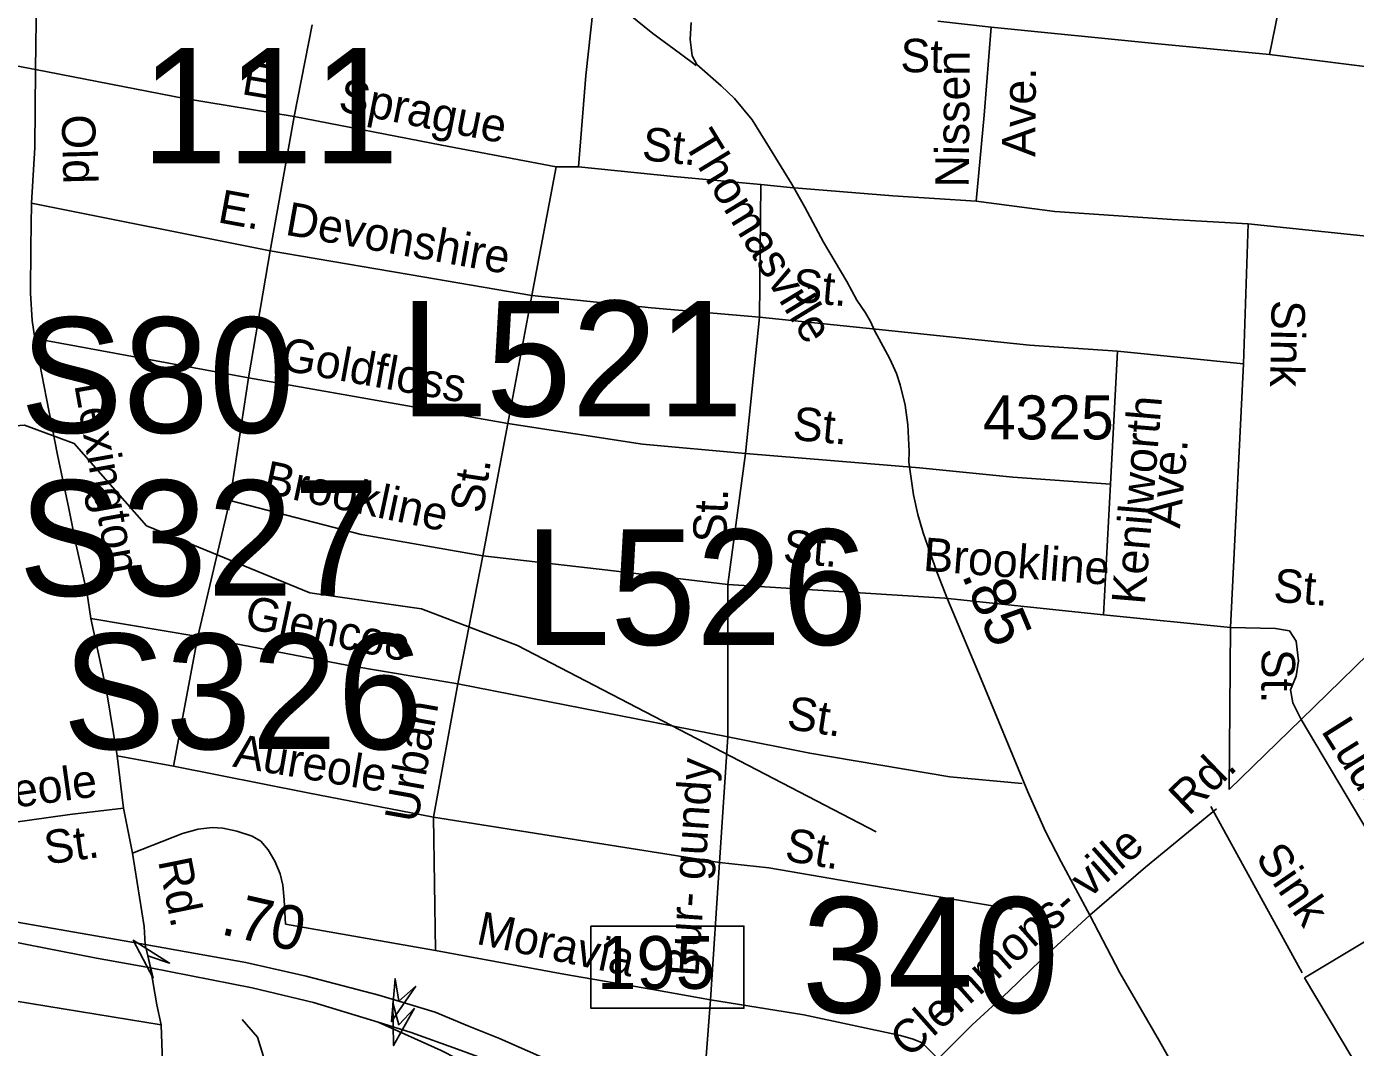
# Model space of a CAD drawing. Extents: x 1547597 to 1699558, y 810033 to 920809.
# Drawn here: x 1637363 to 1641140, y 843377 to 846278 of the extents above; entities that cross this region are included whole.
import ezdxf

# ---------------------------------------------------------------- set-up
doc = ezdxf.new("R2010")
doc.units = 0
for name, color, linetype in [('Exist Hydrographic Creek Single Shore', 7, 'Continuous'), ('Exist Road Non-System Type 51', 7, 'Continuous'), ('Exist Road Non-System Type 51 Label', 7, 'Continuous'), ('Exist Road Primary Interstate Divided Center Attributed', 7, 'Continuous'), ('Exist Road Primary Interstate Interchange CELL', 7, 'Continuous'), ('Exist Road Primary Interstate Mileage Hundredths English Label', 7, 'Continuous'), ('Exist Road Primary Interstate Ramp 1 Lane Attributed', 7, 'Continuous'), ('Exist Road Primary Interstate Structure Cantilever Sign Attributed CELL', 7, 'Continuous'), ('Exist Road Primary Interstate Structure Cantilever Sign Number Label', 7, 'Continuous'), ('Exist Road Primary Interstate Structure Ovrhead Sign Number Label', 7, 'Continuous'), ('Exist Road Primary US Structure Non-Sys NCDOT Attributed CELL', 7, 'Continuous'), ('Exist Road Secondary Mileage Hundredths English Label', 7, 'Continuous'), ('Exist Road Secondary Structure Standard Bridge Number Label', 7, 'Continuous'), ('Exist Road Secondary Type 51 Attributed', 7, 'Continuous'), ('Exist Road Secondary Type 51 Label', 7, 'Continuous'), ('Exist Road Secondary Type 51 Number Label', 7, 'Continuous')]:
    doc.layers.add(name, color=color, linetype=linetype)

msp = doc.modelspace()

# ---------------------------------------------------------------- linework, layer by layer
at = {"layer": 'Exist Hydrographic Creek Single Shore'}
msp.add_lwpolyline([(1639777.9, 843989.4), (1638758, 844518.9), (1638485, 844623), (1638168, 844668.8), (1637703.9, 844858.7), (1637498, 845092.7), (1637356.9, 845144.8), (1637072.9, 845124.3), (1636906, 845032.6), (1636378.9, 844915.2), (1635732.9, 844680.2), (1635497.4, 844667.4), (1635292.9, 844720.6), (1634628.9, 844937.6), (1634175.6, 845186.2), (1633880.8, 845376.5), (1633527.5, 845554.8), (1633368.4, 845583.5), (1633129.8, 845522.9), (1632911.4, 845446.3), (1632436.5, 845291.3), (1631850.8, 845054.7)], dxfattribs=at)
at = {"layer": 'Exist Road Non-System Type 51'}
for p, q in [((1637391.3, 846437.9), (1637387.9, 846155.8)), ((1638174.7, 846283), (1638123.3, 846021.7)), ((1638123.3, 846021.7), (1638054.7, 845640.3)), ((1638867.7, 845879.3), (1638799.1, 845513.2)), ((1638867.7, 845879.3), (1638931.3, 845879.3)), ((1639449.6, 845829.1), (1639446.4, 845451.8)), ((1639449.6, 845829.1), (1639533.1, 845820.8)), ((1637376.8, 845775.4), (1638054.7, 845640.3)), ((1641241.9, 845674.2), (1640834.9, 845717.5)), ((1638054.7, 845640.3), (1637993.7, 845279.3)), ((1638799.1, 845513.2), (1638730.5, 845149.7)), ((1639446.4, 845451.8), (1639406.5, 845064.6)), ((1639776.9, 845417.9), (1639446.4, 845451.8)), ((1637386.4, 845391.2), (1637993.7, 845279.3)), ((1637993.7, 845279.3), (1637940.3, 844931)), ((1637993.7, 845279.3), (1638730.5, 845149.7)), ((1638730.5, 845149.7), (1638659.4, 844773.4)), ((1639406.5, 845064.6), (1639356, 844692.5)), ((1639900.9, 845023.7), (1639406.5, 845064.6)), ((1637940.3, 844931), (1637848.9, 844544.6)), ((1638659.4, 844773.4), (1638588.2, 844409.8)), ((1639356, 844692.5), (1639355.9, 844259.4)), ((1639972.9, 844653), (1639356, 844692.5)), ((1640424, 844605.5), (1639972.9, 844653)), ((1637545.4, 844595.2), (1637848.9, 844544.6)), ((1637848.9, 844544.6), (1637780.3, 844175.9)), ((1638588.2, 844409.8), (1638519.6, 844031)), ((1639355.9, 844259.4), (1638588.2, 844409.8)), ((1639355.9, 844259.4), (1639332.5, 843901.9)), ((1637780.3, 844175.9), (1637620.2, 844205.3)), ((1637620.2, 844205.3), (1637637.8, 844056)), ((1637637.8, 844056), (1637664.1, 843928.6)), ((1638519.6, 844031), (1638525, 843652.4)), ((1639332.5, 843901.9), (1638519.6, 844031)), ((1639332.5, 843901.9), (1639306.3, 843512.2)), ((1638525, 843652.4), (1638098.5, 843726.9)), ((1639306.3, 843512.2), (1639293.8, 843338.6))]:
    msp.add_line(p, q, dxfattribs=at)
for points in [[(1640920.7, 846553.1), (1640922.5, 846413.3), (1640920, 846318.4), (1640895.8, 846198.5)], [(1638979.8, 846391), (1638952.1, 846138.4), (1638931.3, 845879.3)], [(1638979.8, 846391), (1639143, 846258.4), (1639221.3, 846200.1), (1639265.9, 846166.7)], [(1640104.7, 846275.9), (1640084.7, 846026.2), (1640062.3, 845781.5)], [(1637035.7, 846228.6), (1637119.5, 846206.2), (1637237, 846183.8), (1637387.9, 846155.8)], [(1637387.9, 846155.8), (1637386.1, 845933.9), (1637376.8, 845775.4)], [(1637387.9, 846155.8), (1637811.4, 846073.5), (1638123.3, 846021.7)], [(1638123.3, 846021.7), (1638542.5, 845940.3), (1638867.7, 845879.3)], [(1638931.3, 845879.3), (1639201.4, 845851.8), (1639449.6, 845829.1)], [(1640062.3, 845781.5), (1639825.2, 845796.5), (1639533.1, 845820.8)], [(1637376.8, 845775.4), (1637374.9, 845650.4), (1637374, 845520.2), (1637378.8, 845442), (1637386.4, 845391.2)], [(1640834.9, 845717.5), (1640619.1, 845729.1), (1640285.6, 845752.5), (1640062.3, 845781.5)], [(1640834.9, 845717.5), (1640821.7, 845319.4)], [(1638054.7, 845640.3), (1638488.6, 845566.7), (1638799.1, 845513.2)], [(1638799.1, 845513.2), (1639139, 845478.7), (1639446.4, 845451.8)], [(1640463.4, 845355.6), (1640213.5, 845372.1), (1639776.9, 845417.9)], [(1637386.4, 845391.2), (1637419.5, 845220.8), (1637450, 845060.7), (1637483, 844908.1), (1637503.3, 844803.9), (1637534.3, 844666), (1637545.4, 844595.2)], [(1640443.7, 844977.3), (1640463.4, 845355.6)], [(1640821.7, 845319.4), (1640463.4, 845355.6)], [(1640821.7, 845319.4), (1640784.5, 844570.1)], [(1638730.5, 845149.7), (1639113.1, 845091), (1639406.5, 845064.6)], [(1640443.7, 844977.3), (1640166.3, 844997.5), (1639900.9, 845023.7)], [(1640443.7, 844977.3), (1640424, 844605.5)], [(1637940.3, 844931), (1638313.8, 844834.4), (1638659.4, 844773.4)], [(1639356, 844692.5), (1639015.1, 844732.7), (1638659.4, 844773.4)], [(1637545.4, 844595.2), (1637589.5, 844389.9), (1637620.2, 844205.3)], [(1640784.5, 844570.1), (1640424, 844605.5)], [(1640784.5, 844570.1), (1640781.3, 844109.5)], [(1640784.5, 844570.1), (1640912.8, 844566.8), (1640952.2, 844560.2), (1640971.9, 844530.6), (1640978.5, 844474.7), (1640971.9, 844431.9), (1640955.5, 844392.4), (1640962.1, 844356.2), (1640985.3, 844308)], [(1641251.5, 844567.9), (1640985.3, 844308)], [(1637848.9, 844544.6), (1638273.2, 844463.2), (1638588.2, 844409.8)], [(1640985.3, 844308), (1640781.3, 844109.5)], [(1640985.3, 844308), (1641303.9, 843772.9)], [(1640192.8, 844126.2), (1639986.8, 844145.7), (1639588.8, 844212.5), (1639355.9, 844259.4)], [(1637637.8, 844056), (1637485.5, 844038.5), (1637317.3, 844015.1), (1637245.1, 844006.1), (1637197.2, 844002.9), (1637133.1, 844001.8), (1637103.2, 844004.2), (1637067.2, 844008.7), (1637031.3, 844015.5), (1636981.7, 844034.1), (1636904.3, 844065.3), (1636880.6, 844081.2), (1636861.6, 844092.4), (1636855.7, 844104.3), (1636855.7, 844118.3), (1636892.7, 844221.6)], [(1638519.6, 844031), (1638162.1, 844100), (1637780.3, 844175.9)], [(1640744.7, 844054.3), (1640543.5, 843888.9), (1640384.9, 843752.4)], [(1640728.8, 844061.3), (1640988.3, 843588.6)], [(1637664.1, 843928.6), (1637806.1, 843984.3), (1637850.6, 843997), (1637890.3, 844001.4), (1637920.3, 843999.2), (1637960.1, 843991), (1638004.1, 843976.5), (1638028, 843962.4), (1638049.7, 843938.2), (1638068.7, 843906.2), (1638083.1, 843869.8), (1638090.7, 843837.9), (1638094.5, 843795.8), (1638096.5, 843760.7), (1638098.5, 843726.9)], [(1637664.1, 843928.6), (1637696.9, 843720.3), (1637699.9, 843669.2)], [(1640164.4, 843769.5), (1639797.5, 843831.4), (1639472.6, 843886.6), (1639332.5, 843901.9)], [(1640384.9, 843752.4), (1640245.7, 843624.3), (1640153.8, 843535.2), (1640050.8, 843440.5), (1639953.7, 843344)], [(1640995.1, 843574.4), (1641307.4, 843761.9)], [(1637699.9, 843669.2), (1637707.3, 843636.5), (1637714.9, 843603), (1637732.9, 843497.7), (1637745, 843440.5)], [(1638525, 843652.4), (1638889.8, 843584.7), (1639143, 843540.7), (1639306.3, 843512.2)], [(1640995.1, 843574.4), (1641369.6, 842947.1)], [(1637327.2, 843508.9), (1637745, 843440.5)], [(1639953.7, 843344), (1639908.4, 843389.7), (1639882.6, 843400.1), (1639846.8, 843410.6), (1639571.8, 843469), (1639306.3, 843512.2)], [(1637760.3, 843015.5), (1637846.4, 843027.4), (1637927.8, 843053.8), (1637987.6, 843104.1), (1638030.7, 843195.1), (1638042.6, 843276.5), (1638035.5, 843353.2), (1638018.7, 843405.8), (1637975.6, 843456.1)], [(1637745, 843440.5), (1637760.3, 843015.5)]]:
    msp.add_lwpolyline(points, dxfattribs=at)
at = {"layer": 'Exist Road Primary Interstate Divided Center Attributed'}
for points in [[(1637699.9, 843669.2), (1637171.8, 843760.6), (1636982.5, 843794.1)], [(1636930.1, 843749.3), (1637035, 843733.9), (1637212.6, 843698), (1637561.6, 843630), (1637714.9, 843603)], [(1638842.7, 843342.5), (1638707.1, 843401.4), (1638616.9, 843437.5), (1638523.7, 843476.6), (1638420.6, 843507.6), (1638364.3, 843524.8), (1638156.9, 843578.9), (1637985.5, 843618), (1637699.9, 843669.2)], [(1637714.9, 843603), (1638003.5, 843545.8), (1638177.8, 843504.2), (1638362.2, 843448.2)], [(1638362.2, 843448.2), (1638456.1, 843418.9), (1638587.9, 843371.5), (1638701.2, 843330.2), (1638926.5, 843227.7), (1639188.8, 843114), (1639337, 843047.6), (1639489, 842978.7)]]:
    msp.add_lwpolyline(points, dxfattribs=at)
at = {"layer": 'Exist Road Primary Interstate Interchange CELL'}
msp.add_lwpolyline([(1638966.7, 843721.3), (1639401.6, 843721.3), (1639401.6, 843488), (1638966.7, 843488)], close=True, dxfattribs=at)
at = {"layer": 'Exist Road Primary Interstate Ramp 1 Lane Attributed'}
msp.add_lwpolyline([(1638362.2, 843448.2), (1638541.5, 843367.6), (1638674.9, 843299.3), (1638777.4, 843224.4), (1638868.5, 843138.1), (1638974.2, 843051.9), (1639065.3, 842970.5), (1639158, 842885.9), (1639263.9, 842799.1)], dxfattribs=at)
at = {"layer": 'Exist Road Primary Interstate Structure Cantilever Sign Attributed CELL'}
for points in [[(1638469.4, 843550.6), (1638400.2, 843450.1), (1638409.9, 843571.7), (1638420.6, 843507.6)], [(1638465.2, 843488.1), (1638405.8, 843381.6), (1638404, 843503.6), (1638420.7, 843440.8)]]:
    msp.add_lwpolyline(points, close=True, dxfattribs=at)
at = {"layer": 'Exist Road Primary US Structure Non-Sys NCDOT Attributed CELL'}
msp.add_lwpolyline([(1637722.7, 843573.3), (1637665.9, 843681.2), (1637769, 843616.2), (1637707.3, 843636.5)], close=True, dxfattribs=at)
at = {"layer": 'Exist Road Secondary Type 51 Attributed'}
for points in [[(1640699.8, 843187.2), (1640583.1, 843394.4), (1640470, 843588.2), (1640384.9, 843752.4), (1640303.8, 843903.9), (1640259, 843990.5), (1640208.6, 844102.9), (1640126.3, 844301.5), (1640076.4, 844423.4), (1639980.8, 844650.8), (1639950.2, 844727.9), (1639924.3, 844801.1), (1639911, 844839.4), (1639895.9, 844891.1), (1639883.8, 844947.1), (1639870.7, 845039.3), (1639871.1, 845070.3), (1639867.5, 845145.7), (1639860.2, 845201.3), (1639846.2, 845259.8), (1639835.8, 845291.7), (1639816.9, 845333.5), (1639772.5, 845414.1), (1639761.3, 845439.2), (1639747.4, 845464.2), (1639722.4, 845500.5), (1639694.5, 845553.4), (1639627.7, 845664.8), (1639575, 845764.6), (1639537.5, 845830.1), (1639507.4, 845878.8), (1639474.4, 845933.5), (1639424.7, 846012.7), (1639374.5, 846073.5), (1639337, 846109.2), (1639267.7, 846169.5), (1639255, 846194.9), (1639252, 846218.6), (1639249, 846241), (1639251.3, 846289.3)], [(1639952.7, 846293.5), (1640104.7, 846275.9), (1640578.8, 846228.5), (1640895.8, 846198.5), (1641249.4, 846153.6)]]:
    msp.add_lwpolyline(points, dxfattribs=at)

# ---------------------------------------------------------------- texts
at = {"layer": 'Exist Road Non-System Type 51 Label'}
for s, rotation, p in [('E.', 350.6334, (1637971.2, 846086)), ('Nissen', 89.4961, (1640040.5, 845820.3)), ('Ave.', 89.4961, (1640229.7, 845907.2)), ('Sprague', 348.8802, (1638245.3, 846038.3)), ('Old', 271.5299, (1637462.2, 846026.8)), ('St.', 354.1762, (1639109.5, 845898.6)), ('E.', 349.6018, (1637902.9, 845721.9)), ('Devonshire', 349.9334, (1638094.9, 845686.6)), ('St.', 355.0071, (1639537.2, 845496.3)), ('Sink', 268.839, (1640902.1, 845501.2)), ('Goldfloss', 349.7636, (1638081.3, 845302.6)), ('Lexington', 280.0745, (1637498, 845259.6)), ('St.', 354.8637, (1639538, 845103.4)), ('Kenilworth', 85.2353, (1640541.1, 844633.2)), ('Ave.', 84.8143, (1640641.1, 844850)), ('Brookline', 348.0708, (1638031.3, 844952)), ('St.', 81.1978, (1638659.4, 844891.8)), ('St.', 87.6256, (1639351, 844808.9)), ('St.', 355.2864, (1639510.6, 844754.3)), ('Brookline', 355.6196, (1639909.3, 844731.3)), ('St.', 355.2864, (1640904.8, 844643.6)), ('Glencoe', 348.144, (1637978.6, 844569.4)), ('St.', 269.3535, (1640873.9, 844509.8)), ('St.', 351.4282, (1639520.6, 844282.3)), ('Urban', 79.9195, (1638473.3, 844012)), ('Ludwig', 302.114, (1641040.5, 844276.2)), ('Aureole', 350.3517, (1637946.2, 844174.9)), ('Rd.', 44.0315, (1640665.9, 844032.5)), ('Aureole', 7.9215, (1637133.9, 844030.3)), ('Bur- gundy', 86.1645, (1639272, 843575.6)), ('St.', 7.9215, (1637419.2, 843896.2)), ('St.', 350.4273, (1639514.7, 843907.9)), ('Clemmons- ville', 41.6056, (1639869.9, 843343.3)), ('Sink', 304.6296, (1640853.1, 843916)), ('Rd.', 281.4249, (1637736.2, 843906.6)), ('Moravia', 348.0058, (1638637.8, 843671.3))]:
    msp.add_text(s, height=95, rotation=rotation, dxfattribs=at).set_placement(p)
at = {"layer": 'Exist Road Primary Interstate Interchange CELL'}
msp.add_text('195', height=150, dxfattribs=at).set_placement((1638984.3, 843542.9))
at = {"layer": 'Exist Road Primary Interstate Mileage Hundredths English Label'}
msp.add_text('.70', height=125, rotation=347.1447, dxfattribs=at).set_placement((1637911, 843699.1))
at = {"layer": 'Exist Road Primary Interstate Structure Cantilever Sign Number Label'}
for s, p in [('L521', (1638423.9, 845170.1)), ('L526', (1638777.6, 844520.6))]:
    msp.add_text(s, height=328.08, dxfattribs=at).set_placement(p)
at = {"layer": 'Exist Road Primary Interstate Structure Ovrhead Sign Number Label'}
for s, p in [('S80', (1637344, 845123.1)), ('S327', (1637339.6, 844660)), ('S326', (1637464.9, 844224.3))]:
    msp.add_text(s, height=328.08, dxfattribs=at).set_placement(p)
at = {"layer": 'Exist Road Secondary Mileage Hundredths English Label'}
msp.add_text('.85', height=125, rotation=292.8045, dxfattribs=at).set_placement((1640019.5, 844719.8))
at = {"layer": 'Exist Road Secondary Structure Standard Bridge Number Label'}
for s, p in [('111', (1637688.4, 845888.7)), ('340', (1639566, 843474.9))]:
    msp.add_text(s, height=328.08, dxfattribs=at).set_placement(p)
at = {"layer": 'Exist Road Secondary Type 51 Label'}
for s, rotation, p in [('St.', 358.8001, (1639845.8, 846148.8)), ('Thomasville', 301.3251, (1639227.7, 845947.9))]:
    msp.add_text(s, height=95, rotation=rotation, dxfattribs=at).set_placement(p)
at = {"layer": 'Exist Road Secondary Type 51 Number Label'}
msp.add_text('4325', height=125, dxfattribs=at).set_placement((1640081, 845104.5))

doc.saveas('drawing.dxf')
